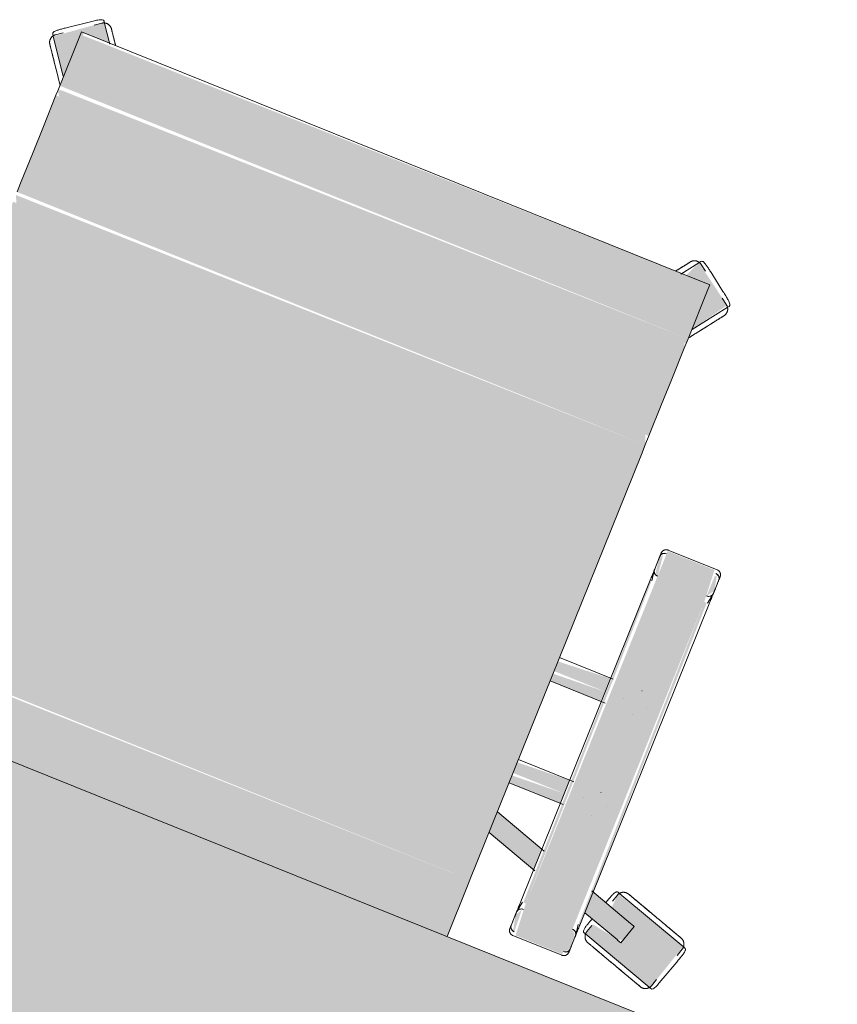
# Model space of a CAD drawing. Header units: millimetres. Extents: x -526411 to -400573, y 47353 to 130199.
# Tile 280 of 543: x -478569 to -478079, y 90979 to 91570. Entities that reach past the tile are written whole.
import ezdxf

# ---------------------------------------------------------------- set-up
doc = ezdxf.new("R2010")
doc.units = ezdxf.units.MM
doc.layers.add('I-FURN', color=30, linetype='Continuous', lineweight=18)

# ---------------------------------------------------------------- blocks, each defined once
blk = doc.blocks.new('80_KA_OP4_Open werkplek 4P - 2 wp 1 s_-248064-3e Verdieping - Percelen telling LI')
at = {"layer": 'I-FURN'}
blk.add_hatch(color=122, dxfattribs=at).paths.add_polyline_path([(3500, 950), (3500, 1750), (1850, 1750), (1850, 950), (3487.5, 950)], flags=0)
blk.add_line((3500, 1750), (1850, 1750), dxfattribs=at)
blk = doc.blocks.new('82_3B_bureaustoel - directie vierkant - 82_3B_bureaustoel - directie vierkant-V9-3e Verdieping - Percelen telling LI')
at = {"layer": 'I-FURN'}
for points in [[(-203.2, 252.67), (-201.74, 281.78), (-185.11, 281.78), (-192.68, 292.2), (-217.92, 272.94), (-203.4, 252.95)], [(203.2, 252.67), (217.4, 274.24), (192.24, 291.6), (187.92, 281.78), (203.2, 279.49), (203.2, 253.09)], [(203.2, 278.66), (201.94, 281.78), (-203.2, 280.08), (-203.2, 278.66), (194.57, 278.66)], [(203.2, 246.88), (203.2, 278.66), (-203.2, 278.66), (-203.2, 246.88), (94.69, 246.88)], [(203.2, 243.71), (203.2, 246.88), (-203.2, 244.69), (-201.92, 243.71), (202.02, 243.71)], [(203.2, 240.7), (201.99, 243.71), (-203.2, 243.71), (-201.03, 240.7), (195.74, 240.7)], [(203.2, 220.63), (203.2, 240.7), (-203.2, 240.7), (-203.2, 220.63), (169.73, 220.63)], [(203.2, 203.86), (203.2, 220.63), (-203.2, 220.63), (-203.2, 203.86), (161.58, 203.86)], [(203.2, 183.93), (203.2, 203.86), (-203.2, 203.86), (-203.2, 183.93), (186.64, 183.93)], [(203.2, 178.18), (200.89, 183.93), (-203.2, 183.93), (-203.2, 178.18), (203.09, 178.18)], [(203.2, 171.84), (203.2, 178.18), (-203.2, 176.21), (-201.03, 171.84), (199.25, 171.84)], [(203.2, -103.38), (203.2, 171.84), (-203.2, 171.84), (-203.2, -103.38), (181.78, -103.38)], [(271.26, 104), (269.78, 124.06), (239.51, 124.06), (239.51, 104), (264.91, 104)], [(239.51, -104), (237.27, 104), (236.34, 102.72), (237.93, -104), (238.69, -104)], [(271.26, -104), (271.26, 104), (239.51, 104), (239.51, -104), (254.31, -104)], [(274.44, -104), (272.85, 104), (271.26, 104), (273.51, -104), (274.33, -104)], [(236.34, 34.13), (236.34, 40.26), (203.2, 38.03), (203.2, 34.13), (218.7, 34.13)], [(236.34, 31.75), (236.34, 34.13), (203.2, 34.13), (203.2, 31.75), (219.66, 31.75)], [(236.34, 25.62), (236.34, 31.75), (203.2, 30.11), (203.2, 25.62), (222.13, 25.62)], [(236.34, -31.75), (236.34, -25.62), (203.2, -27.26), (203.2, -31.75), (210.41, -31.75)], [(236.34, -34.13), (236.34, -31.75), (203.2, -31.75), (203.2, -34.13), (211.37, -34.13)], [(236.34, -40.26), (236.34, -34.13), (203.2, -35.77), (203.2, -40.26), (229.86, -40.26)], [(203.2, -106.04), (203.2, -103.38), (-203.2, -104.71), (-203.2, -106.04), (182.85, -106.04)], [(203.2, -140), (203.2, -106.04), (-203.2, -106.04), (-203.2, -140), (164.93, -140)], [(271.26, -124.06), (271.26, -104), (239.51, -104), (241, -124.06), (252.96, -124.06)]]:
    blk.add_hatch(color=122, dxfattribs=at).paths.add_polyline_path(points, flags=0)
h = blk.add_hatch(color=122, dxfattribs=at)
h.paths.add_polyline_path([(271.26, 107.82), (274.44, 112.5), (272.35, 121.36), (271.26, 120.38), (271.26, 108.21)], flags=0)
h.paths.add_polyline_path([(239.51, 107.78), (237.85, 120.83), (236.34, 118.23), (237.57, 109.56)], flags=0)
h = blk.add_hatch(color=122, dxfattribs=at)
h.paths.add_polyline_path([(298.44, -103.65), (302.24, -91.53), (274.44, -82.49), (274.51, -95.87), (285.64, -99.49)], flags=0)
h.paths.add_polyline_path([(236.34, -83.47), (236.34, -70.11), (203.2, -59.35), (203.2, -72.7), (230.48, -81.56)], flags=0)
h = blk.add_hatch(color=122, dxfattribs=at)
h.paths.add_polyline_path([(327.63, -123.15), (336.73, -92.72), (288.83, -77.81), (288.26, -86.98), (301.92, -92.93), (296.79, -103.11), (281.44, -100.54), (279.92, -107.64), (326.92, -122.92)], flags=0)
h.paths.add_polyline_path([(301.17, -104.53), (299.28, -103.31), (301.92, -102.25)], flags=0)
h = blk.add_hatch(color=122, dxfattribs=at)
h.paths.add_polyline_path([(271.26, -122.36), (274.44, -119.44), (273.7, -110.06), (271.26, -108.21), (271.26, -120.38)], flags=0)
h.paths.add_polyline_path([(239.51, -122.36), (238.76, -108.47), (236.34, -112.5), (238.42, -121.36)], flags=0)
for p, q in [((-193.88, 291.16), (-197.73, 288.36)), ((-193.05, 292.72), (-192.24, 291.6)), ((-192.24, 291.6), (-184.68, 281.2)), ((184.67, 281.18), (192.24, 291.6)), ((192.24, 291.6), (193.05, 292.72)), ((197.73, 288.36), (193.88, 291.16)), ((-201.75, 288.49), (-212.02, 281.02)), ((-201.75, 288.49), (-212.02, 281.02)), ((212.02, 281.02), (201.75, 288.49)), ((212.02, 281.02), (201.75, 288.49)), ((203.2, 281.84), (-203.2, 281.84)), ((-203.2, 278.66), (-203.2, 281.84)), ((-203.2, 246.88), (-203.2, 278.66)), ((203.2, 281.84), (203.2, 278.66)), ((203.2, 278.66), (203.2, 246.88)), ((-217.92, 272.94), (-218.74, 274.06)), ((-203.4, 252.95), (-217.92, 272.94)), ((-213.14, 277.16), (-217, 274.36)), ((217.92, 272.94), (203.4, 252.95)), ((217, 274.36), (213.14, 277.16)), ((218.74, 274.06), (217.92, 272.94)), ((-203.2, 243.71), (-203.2, 246.88)), ((-203.2, 240.7), (-203.2, 243.71)), ((203.2, 246.88), (203.2, 243.71)), ((203.2, 243.71), (203.2, 240.7)), ((-203.2, 220.63), (-203.2, 240.7)), ((203.2, 240.7), (203.2, 220.63)), ((-203.2, 203.86), (-203.2, 220.63)), ((203.2, 220.63), (203.2, 203.86)), ((-203.2, 183.93), (-203.2, 203.86)), ((203.2, 203.86), (203.2, 183.93)), ((-203.2, 178.18), (-203.2, 183.93)), ((203.2, 183.93), (203.2, 178.18)), ((203.2, 178.18), (203.2, 171.84)), ((203.2, 171.84), (203.2, -103.38)), ((271.26, 124.72), (239.51, 124.72)), ((236.34, 119.44), (236.34, 110.7)), ((274.44, 110.74), (274.44, 119.44)), ((236.34, 111.36), (236.34, 110.7)), ((237.34, 104), (236.37, 110.29)), ((274.41, 110.32), (273.43, 104)), ((274.44, 110.74), (274.44, 111.4)), ((236.34, 104), (236.34, -104)), ((274.44, -104), (274.44, 104)), ((237.93, 40.48), (203.2, 40.48)), ((256.52, 40.48), (256.56, 40.48)), ((247.85, 31.77), (247.85, 31.75)), ((262.93, 31.77), (262.93, 31.81)), ((203.2, 25.4), (238.69, 25.4)), ((256.56, 25.4), (256.51, 25.4)), ((239, -25.4), (203.2, -25.4)), ((256.52, -25.4), (256.56, -25.4)), ((247.85, -31.77), (247.85, -31.81)), ((262.93, -31.77), (262.93, -31.75)), ((203.2, -40.48), (238.16, -40.48)), ((256.56, -40.48), (256.51, -40.48)), ((203.2, -59.35), (238.05, -70.67)), ((237.33, -83.79), (203.2, -72.7)), ((273.51, -82.19), (302.36, -91.57)), ((288.67, -78.77), (287.2, -83.3)), ((288.41, -77.02), (289.73, -77.45)), ((289.73, -77.45), (336.73, -92.72)), ((301.17, -104.53), (305.1, -92.46)), ((302.36, -91.57), (303.02, -91.78)), ((303.02, -91.78), (305.1, -92.45)), ((335.35, -98.95), (336.82, -94.42)), ((336.73, -92.72), (338.05, -93.15)), ((298.44, -103.65), (274.51, -95.87)), ((203.2, -103.38), (203.2, -106.04)), ((203.2, -106.04), (203.2, -140)), ((236.37, -110.29), (237.34, -104)), ((273.43, -104), (274.41, -110.32)), ((281.31, -101.42), (279.84, -105.95)), ((299.1, -103.86), (298.44, -103.65)), ((301.17, -104.53), (299.1, -103.86)), ((332.79, -114.81), (336.71, -102.73)), ((332.79, -114.81), (336.71, -102.73)), ((236.34, -110.7), (236.34, -119.44)), ((236.34, -110.7), (236.34, -111.36)), ((274.44, -119.44), (274.44, -110.74)), ((274.44, -111.4), (274.44, -110.74)), ((279.92, -107.64), (278.6, -107.21)), ((326.92, -122.92), (279.92, -107.64)), ((327.99, -121.59), (329.46, -117.06)), ((328.24, -123.34), (326.92, -122.92)), ((239.51, -124.72), (271.26, -124.72))]:
    blk.add_line(p, q, dxfattribs=at)
at = {"layer": 'I-FURN', "flags": 128}
for points in [[(-193.88, 291.16), (-193.72, 291.27), (-193.56, 291.37), (-193.4, 291.47), (-193.23, 291.55), (-193.06, 291.64), (-192.88, 291.71), (-192.7, 291.78), (-192.52, 291.84), (-192.34, 291.9), (-192.16, 291.94), (-191.97, 291.98), (-191.78, 292.02), (-191.59, 292.04), (-191.4, 292.06), (-191.21, 292.07), (-191.02, 292.07), (-190.83, 292.06), (-190.64, 292.05), (-190.45, 292.03), (-190.27, 292), (-190.08, 291.96), (-189.89, 291.92), (-189.71, 291.87), (-189.53, 291.81), (-189.35, 291.74), (-189.17, 291.67), (-189, 291.59), (-188.83, 291.5), (-188.66, 291.41), (-188.5, 291.31), (-188.34, 291.2), (-188.19, 291.09), (-188.04, 290.97), (-187.9, 290.85), (-187.76, 290.72), (-187.62, 290.58), (-187.5, 290.44), (-187.37, 290.3), (-187.26, 290.15), (-187.23, 290.1)], [(-181.15, 281.74), (-181.56, 282.31), (-181.97, 282.87), (-182.36, 283.41), (-182.74, 283.93), (-183.11, 284.44), (-183.47, 284.93), (-183.81, 285.4), (-184.14, 285.86), (-184.46, 286.29), (-184.76, 286.71), (-185.04, 287.1), (-185.31, 287.47), (-185.56, 287.82), (-185.8, 288.14), (-186.02, 288.44), (-186.22, 288.72), (-186.41, 288.97), (-186.57, 289.2), (-186.72, 289.41), (-186.85, 289.58), (-186.96, 289.74), (-187.05, 289.86), (-187.12, 289.96), (-187.18, 290.04), (-187.21, 290.08), (-187.23, 290.1)], [(-187.23, 290.1), (-187.22, 290.09), (-187.19, 290.05), (-187.14, 289.98), (-187.07, 289.89), (-186.99, 289.77), (-186.88, 289.63), (-186.76, 289.46), (-186.61, 289.26), (-186.45, 289.04), (-186.27, 288.79), (-186.08, 288.52), (-185.86, 288.23), (-185.63, 287.91), (-185.38, 287.56), (-185.12, 287.2), (-184.84, 286.81), (-184.54, 286.41), (-184.23, 285.98), (-183.9, 285.53), (-183.56, 285.06), (-183.21, 284.58), (-182.84, 284.07), (-182.46, 283.55), (-182.07, 283.01), (-181.67, 282.46), (-181.26, 281.89)], [(181.15, 281.74), (181.56, 282.31), (181.97, 282.87), (182.36, 283.41), (182.74, 283.93), (183.11, 284.44), (183.47, 284.93), (183.81, 285.4), (184.14, 285.86), (184.46, 286.29), (184.76, 286.71), (185.04, 287.1), (185.31, 287.47), (185.56, 287.82), (185.8, 288.14), (186.02, 288.44), (186.22, 288.72), (186.41, 288.97), (186.57, 289.2), (186.72, 289.41), (186.85, 289.58), (186.96, 289.74), (187.05, 289.86), (187.12, 289.96), (187.18, 290.04), (187.21, 290.08), (187.23, 290.1)], [(187.23, 290.1), (187.22, 290.09), (187.19, 290.05), (187.14, 289.98), (187.07, 289.89), (186.99, 289.77), (186.88, 289.63), (186.76, 289.46), (186.61, 289.26), (186.45, 289.04), (186.27, 288.79), (186.08, 288.52), (185.86, 288.23), (185.63, 287.91), (185.38, 287.56), (185.12, 287.2), (184.84, 286.81), (184.54, 286.41), (184.23, 285.98), (183.9, 285.53), (183.56, 285.06), (183.21, 284.58), (182.84, 284.07), (182.46, 283.55), (182.07, 283.01), (181.67, 282.46), (181.26, 281.89)], [(187.23, 290.1), (187.34, 290.26), (187.46, 290.4), (187.59, 290.55), (187.72, 290.68), (187.86, 290.81), (188, 290.94), (188.15, 291.06), (188.3, 291.17), (188.46, 291.28), (188.62, 291.38), (188.79, 291.48), (188.95, 291.57), (189.13, 291.65), (189.3, 291.72), (189.48, 291.79), (189.66, 291.85), (189.84, 291.9), (190.03, 291.95), (190.21, 291.99), (190.4, 292.02), (190.59, 292.04), (190.78, 292.06), (190.97, 292.07), (191.16, 292.07), (191.35, 292.06), (191.54, 292.04), (191.73, 292.02), (191.92, 291.99), (192.11, 291.96), (192.29, 291.91), (192.48, 291.86), (192.66, 291.8), (192.83, 291.73), (193.01, 291.66), (193.18, 291.58), (193.35, 291.49), (193.52, 291.4), (193.68, 291.3), (193.84, 291.19), (193.88, 291.16)], [(-218.05, 267.71), (-218.16, 267.87), (-218.26, 268.03), (-218.36, 268.19), (-218.45, 268.36), (-218.53, 268.53), (-218.6, 268.71), (-218.67, 268.88), (-218.73, 269.06), (-218.79, 269.25), (-218.84, 269.43), (-218.87, 269.62), (-218.91, 269.81), (-218.93, 269.99), (-218.95, 270.18), (-218.96, 270.37), (-218.96, 270.56), (-218.95, 270.76), (-218.94, 270.95), (-218.92, 271.13), (-218.89, 271.32), (-218.85, 271.51), (-218.81, 271.7), (-218.76, 271.88), (-218.7, 272.06), (-218.63, 272.24), (-218.56, 272.41), (-218.48, 272.59), (-218.39, 272.76), (-218.3, 272.92), (-218.2, 273.09), (-218.1, 273.24), (-217.98, 273.4), (-217.86, 273.55), (-217.74, 273.69), (-217.61, 273.83), (-217.47, 273.96), (-217.33, 274.09), (-217.19, 274.21), (-217.04, 274.33), (-217, 274.36)], [(217, 274.36), (217.15, 274.25), (217.29, 274.13), (217.44, 274), (217.57, 273.87), (217.71, 273.73), (217.83, 273.59), (217.95, 273.44), (218.07, 273.29), (218.17, 273.13), (218.28, 272.97), (218.37, 272.8), (218.46, 272.63), (218.54, 272.46), (218.62, 272.29), (218.68, 272.11), (218.74, 271.93), (218.8, 271.74), (218.84, 271.56), (218.88, 271.37), (218.91, 271.19), (218.93, 271), (218.95, 270.81), (218.96, 270.62), (218.96, 270.43), (218.95, 270.24), (218.94, 270.05), (218.91, 269.86), (218.88, 269.67), (218.85, 269.48), (218.8, 269.3), (218.75, 269.11), (218.69, 268.93), (218.62, 268.75), (218.55, 268.58), (218.47, 268.41), (218.38, 268.24), (218.29, 268.07), (218.19, 267.91), (218.08, 267.75), (218.05, 267.71)], [(-205.97, 251.08), (-206.45, 251.75), (-206.93, 252.41), (-207.42, 253.07), (-207.89, 253.73), (-208.37, 254.39), (-208.84, 255.04), (-209.31, 255.68), (-209.77, 256.31), (-210.23, 256.94), (-210.67, 257.56), (-211.11, 258.17), (-211.55, 258.76), (-211.97, 259.34), (-212.39, 259.91), (-212.79, 260.47), (-213.18, 261.01), (-213.57, 261.54), (-213.93, 262.05), (-214.29, 262.54), (-214.64, 263.01), (-214.96, 263.46), (-215.28, 263.9), (-215.58, 264.31), (-215.87, 264.7), (-216.13, 265.07), (-216.39, 265.42), (-216.62, 265.75), (-216.84, 266.05), (-217.04, 266.33), (-217.23, 266.58), (-217.39, 266.81), (-217.54, 267.01), (-217.67, 267.19), (-217.78, 267.34), (-217.87, 267.47), (-217.95, 267.57), (-218, 267.64), (-218.03, 267.69), (-218.05, 267.71)], [(-218.05, 267.71), (-218.04, 267.7), (-218.01, 267.66), (-217.96, 267.59), (-217.9, 267.5), (-217.81, 267.38), (-217.7, 267.23), (-217.58, 267.06), (-217.44, 266.87), (-217.28, 266.64), (-217.1, 266.4), (-216.9, 266.13), (-216.68, 265.83), (-216.45, 265.51), (-216.2, 265.17), (-215.94, 264.81), (-215.66, 264.42), (-215.36, 264.01), (-215.05, 263.58), (-214.73, 263.13), (-214.39, 262.67), (-214.03, 262.18), (-213.67, 261.68), (-213.29, 261.16), (-212.9, 260.62), (-212.5, 260.07), (-212.08, 259.5), (-211.66, 258.92), (-211.23, 258.33), (-210.79, 257.72), (-210.35, 257.11), (-209.89, 256.48), (-209.43, 255.85), (-208.97, 255.21), (-208.5, 254.56), (-208.02, 253.91), (-207.55, 253.25), (-207.06, 252.59), (-206.58, 251.93), (-206.1, 251.26), (-205.97, 251.08)], [(205.97, 251.08), (206.45, 251.75), (206.93, 252.41), (207.42, 253.07), (207.89, 253.73), (208.37, 254.39), (208.84, 255.04), (209.31, 255.68), (209.77, 256.31), (210.23, 256.94), (210.67, 257.56), (211.11, 258.17), (211.55, 258.76), (211.97, 259.34), (212.39, 259.91), (212.79, 260.47), (213.18, 261.01), (213.57, 261.54), (213.93, 262.05), (214.29, 262.54), (214.64, 263.01), (214.96, 263.46), (215.28, 263.9), (215.58, 264.31), (215.87, 264.7), (216.13, 265.07), (216.39, 265.42), (216.62, 265.75), (216.84, 266.05), (217.04, 266.33), (217.23, 266.58), (217.39, 266.81), (217.54, 267.01), (217.67, 267.19), (217.78, 267.34), (217.87, 267.47), (217.95, 267.57), (218, 267.64), (218.03, 267.69), (218.05, 267.71)], [(218.05, 267.71), (218.04, 267.7), (218.01, 267.66), (217.96, 267.59), (217.9, 267.5), (217.81, 267.38), (217.7, 267.23), (217.58, 267.06), (217.44, 266.87), (217.28, 266.64), (217.1, 266.4), (216.9, 266.13), (216.68, 265.83), (216.45, 265.51), (216.2, 265.17), (215.94, 264.81), (215.66, 264.42), (215.36, 264.01), (215.05, 263.58), (214.73, 263.13), (214.39, 262.67), (214.03, 262.18), (213.67, 261.68), (213.29, 261.16), (212.9, 260.62), (212.5, 260.07), (212.08, 259.5), (211.66, 258.92), (211.23, 258.33), (210.79, 257.72), (210.35, 257.11), (209.89, 256.48), (209.43, 255.85), (208.97, 255.21), (208.5, 254.56), (208.02, 253.91), (207.55, 253.25), (207.06, 252.59), (206.58, 251.93), (206.1, 251.26), (205.97, 251.08)], [(-205.97, 251.08), (-205.49, 250.42), (-205, 249.75), (-204.52, 249.09), (-204.05, 248.43), (-203.57, 247.78)], [(-203.44, 247.6), (-203.92, 248.26), (-204.39, 248.91), (-204.87, 249.58), (-205.36, 250.24), (-205.84, 250.9), (-205.97, 251.08)], [(203.44, 247.6), (203.92, 248.26), (204.39, 248.91), (204.87, 249.58), (205.36, 250.24), (205.84, 250.9), (205.97, 251.08)], [(205.97, 251.08), (205.49, 250.42), (205, 249.75), (204.52, 249.09), (204.05, 248.43), (203.57, 247.78)], [(236.34, 121.54), (236.34, 121.67), (236.35, 121.8), (236.36, 121.92), (236.38, 122.05), (236.4, 122.17), (236.43, 122.3), (236.46, 122.42), (236.5, 122.54), (236.54, 122.66), (236.59, 122.78), (236.64, 122.9), (236.7, 123.01), (236.76, 123.12), (236.82, 123.23), (236.89, 123.34), (236.97, 123.44), (237.05, 123.54), (237.13, 123.64), (237.21, 123.73), (237.3, 123.82), (237.39, 123.91), (237.49, 123.99), (237.59, 124.07), (237.69, 124.14), (237.8, 124.22), (237.91, 124.28), (238.02, 124.34), (238.13, 124.4), (238.25, 124.45), (238.36, 124.5), (238.48, 124.55), (238.6, 124.59), (238.73, 124.62), (238.85, 124.65), (238.97, 124.67), (239.1, 124.69), (239.23, 124.71), (239.35, 124.71), (239.48, 124.72), (239.51, 124.72)], [(271.26, 124.72), (271.39, 124.72), (271.52, 124.71), (271.64, 124.7), (271.77, 124.68), (271.89, 124.66), (272.02, 124.63), (272.14, 124.6), (272.26, 124.56), (272.38, 124.52), (272.5, 124.47), (272.62, 124.42), (272.73, 124.36), (272.84, 124.3), (272.95, 124.23), (273.06, 124.16), (273.16, 124.09), (273.26, 124.01), (273.36, 123.93), (273.45, 123.85), (273.54, 123.76), (273.63, 123.66), (273.71, 123.57), (273.79, 123.47), (273.86, 123.36), (273.94, 123.26), (274, 123.15), (274.06, 123.04), (274.12, 122.93), (274.17, 122.81), (274.22, 122.69), (274.27, 122.58), (274.31, 122.45), (274.34, 122.33), (274.37, 122.21), (274.39, 122.08), (274.41, 121.96), (274.43, 121.83), (274.43, 121.71), (274.44, 121.58), (274.44, 121.54)], [(236.34, 120.11), (236.34, 120.37), (236.34, 120.61), (236.34, 120.83), (236.34, 121.01), (236.34, 121.17), (236.34, 121.3), (236.34, 121.4), (236.34, 121.48), (236.34, 121.52), (236.34, 121.54)], [(236.34, 121.54), (236.34, 121.53), (236.34, 121.49), (236.34, 121.42), (236.34, 121.32), (236.34, 121.19), (236.34, 121.04), (236.34, 120.86), (236.34, 120.65), (236.34, 120.42), (236.34, 120.16), (236.34, 119.87), (236.34, 119.56), (236.34, 119.23), (236.34, 118.86), (236.34, 118.48), (236.34, 118.07), (236.34, 117.64), (236.34, 117.19), (236.34, 116.72), (236.34, 116.22), (236.34, 115.71), (236.34, 115.18), (236.34, 114.63), (236.34, 114.06), (236.34, 113.48), (236.34, 112.88), (236.34, 112.27), (236.34, 111.64), (236.34, 111.01), (236.34, 110.36), (236.34, 109.7), (236.34, 109.03), (236.34, 108.36), (236.34, 107.67), (236.34, 106.98), (236.34, 106.29), (236.34, 105.59), (236.34, 104.89), (236.34, 104.19), (236.34, 104)], [(274.44, 104), (274.44, 104.7), (274.44, 105.4), (274.44, 106.1), (274.44, 106.8), (274.44, 107.49), (274.44, 108.17), (274.44, 108.85), (274.44, 109.52), (274.44, 110.18), (274.44, 110.83), (274.44, 111.47), (274.44, 112.1), (274.44, 112.72), (274.44, 113.32), (274.44, 113.91), (274.44, 114.48), (274.44, 115.03), (274.44, 115.57), (274.44, 116.09), (274.44, 116.59), (274.44, 117.06), (274.44, 117.52), (274.44, 117.96), (274.44, 118.37), (274.44, 118.76), (274.44, 119.13), (274.44, 119.47), (274.44, 119.79), (274.44, 120.08), (274.44, 120.35), (274.44, 120.59), (274.44, 120.81), (274.44, 121), (274.44, 121.16), (274.44, 121.29), (274.44, 121.39), (274.44, 121.47), (274.44, 121.52), (274.44, 121.54)], [(274.44, 121.54), (274.44, 121.53), (274.44, 121.49), (274.44, 121.42), (274.44, 121.32), (274.44, 121.19), (274.44, 121.04), (274.44, 120.86), (274.44, 120.65), (274.44, 120.42), (274.44, 120.16), (274.44, 120.11)], [(288.67, -78.77), (288.73, -78.59), (288.8, -78.41), (288.88, -78.24), (288.96, -78.07), (289.05, -77.9), (289.15, -77.74), (289.25, -77.58), (289.36, -77.42), (289.48, -77.27), (289.6, -77.12), (289.73, -76.98), (289.86, -76.85), (290, -76.72), (290.14, -76.59), (290.29, -76.47), (290.44, -76.36), (290.6, -76.25), (290.76, -76.15), (290.93, -76.06), (291.1, -75.97), (291.27, -75.89), (291.45, -75.81), (291.63, -75.75), (291.81, -75.69), (291.99, -75.64), (292.17, -75.59), (292.36, -75.55), (292.55, -75.53), (292.74, -75.5), (292.93, -75.49), (293.12, -75.48), (293.31, -75.48), (293.5, -75.49), (293.69, -75.51), (293.88, -75.53), (294.07, -75.56), (294.25, -75.6), (294.44, -75.64), (294.62, -75.7), (294.67, -75.71)], [(314.22, -82.06), (313.43, -81.81), (312.65, -81.56), (311.88, -81.3), (311.1, -81.05), (310.33, -80.8), (309.57, -80.55), (308.81, -80.31), (308.07, -80.07), (307.33, -79.83), (306.6, -79.59), (305.89, -79.36), (305.19, -79.13), (304.5, -78.91), (303.83, -78.69), (303.18, -78.48), (302.54, -78.27), (301.93, -78.07), (301.33, -77.88), (300.75, -77.69), (300.19, -77.51), (299.66, -77.34), (299.15, -77.17), (298.67, -77.01), (298.2, -76.86), (297.77, -76.72), (297.36, -76.59), (296.98, -76.46), (296.62, -76.35), (296.3, -76.24), (296, -76.15), (295.73, -76.06), (295.49, -75.98), (295.28, -75.91), (295.1, -75.85), (294.95, -75.81), (294.84, -75.77), (294.75, -75.74), (294.7, -75.72), (294.67, -75.71)], [(294.67, -75.71), (294.69, -75.72), (294.73, -75.73), (294.81, -75.76), (294.92, -75.79), (295.06, -75.84), (295.23, -75.9), (295.43, -75.96), (295.66, -76.04), (295.92, -76.12), (296.21, -76.22), (296.53, -76.32), (296.88, -76.43), (297.25, -76.55), (297.66, -76.68), (298.08, -76.82), (298.54, -76.97), (299.02, -77.13), (299.52, -77.29), (300.05, -77.46), (300.6, -77.64), (301.17, -77.83), (301.76, -78.02), (302.37, -78.22), (303.01, -78.42), (303.66, -78.63), (304.32, -78.85), (305, -79.07), (305.7, -79.3), (306.41, -79.53), (307.13, -79.76), (307.87, -80), (308.61, -80.24), (309.37, -80.49), (310.13, -80.74), (310.89, -80.99), (311.67, -81.24), (312.44, -81.49), (313.22, -81.74), (314, -82), (314.22, -82.06)], [(314.22, -82.06), (315, -82.32), (315.78, -82.57), (316.56, -82.82), (317.33, -83.08), (318.1, -83.33), (318.86, -83.57), (319.62, -83.82), (320.36, -84.06), (321.1, -84.3), (321.83, -84.54), (322.54, -84.77), (323.24, -85), (323.93, -85.22), (324.6, -85.44), (325.25, -85.65), (325.89, -85.86), (326.51, -86.06), (327.1, -86.25), (327.68, -86.44), (328.24, -86.62), (328.77, -86.79), (329.28, -86.96), (329.77, -87.12), (330.23, -87.27), (330.66, -87.41), (331.07, -87.54), (331.45, -87.67), (331.81, -87.78), (332.14, -87.89), (332.43, -87.98), (332.7, -88.07), (332.94, -88.15), (333.15, -88.22), (333.33, -88.27), (333.48, -88.32), (333.59, -88.36), (333.68, -88.39), (333.74, -88.41), (333.76, -88.41)], [(333.76, -88.42), (333.75, -88.41), (333.7, -88.4), (333.62, -88.37), (333.51, -88.33), (333.37, -88.29), (333.2, -88.23), (333, -88.17), (332.77, -88.09), (332.51, -88.01), (332.22, -87.91), (331.9, -87.81), (331.55, -87.7), (331.18, -87.58), (330.78, -87.45), (330.35, -87.31), (329.89, -87.16), (329.41, -87), (328.91, -86.84), (328.38, -86.67), (327.83, -86.49), (327.26, -86.3), (326.67, -86.11), (326.06, -85.91), (325.43, -85.71), (324.78, -85.5), (324.11, -85.28), (323.43, -85.06), (322.73, -84.83), (322.02, -84.6), (321.3, -84.37), (320.56, -84.13), (319.82, -83.89), (319.07, -83.64), (318.31, -83.39), (317.54, -83.14), (316.77, -82.89), (315.99, -82.64), (315.21, -82.39), (314.43, -82.13), (314.22, -82.06)], [(333.76, -88.42), (333.94, -88.48), (334.12, -88.55), (334.29, -88.62), (334.46, -88.71), (334.63, -88.8), (334.8, -88.9), (334.96, -89), (335.11, -89.11), (335.26, -89.22), (335.41, -89.35), (335.55, -89.47), (335.69, -89.61), (335.82, -89.75), (335.94, -89.89), (336.06, -90.04), (336.18, -90.19), (336.28, -90.35), (336.38, -90.51), (336.48, -90.68), (336.56, -90.84), (336.65, -91.02), (336.72, -91.19), (336.79, -91.37), (336.84, -91.55), (336.9, -91.74), (336.94, -91.92), (336.98, -92.11), (337.01, -92.3), (337.03, -92.49), (337.04, -92.68), (337.05, -92.87), (337.05, -93.06), (337.04, -93.25), (337.03, -93.44), (337, -93.63), (336.97, -93.81), (336.93, -94), (336.89, -94.18), (336.83, -94.37), (336.82, -94.42)], [(236.34, -104), (236.34, -104.7), (236.34, -105.4), (236.34, -106.1), (236.34, -106.8), (236.34, -107.49), (236.34, -108.17), (236.34, -108.85), (236.34, -109.52), (236.34, -110.18), (236.34, -110.83), (236.34, -111.47), (236.34, -112.1), (236.34, -112.72), (236.34, -113.32), (236.34, -113.91), (236.34, -114.48), (236.34, -115.03), (236.34, -115.57), (236.34, -116.09), (236.34, -116.59), (236.34, -117.06), (236.34, -117.52), (236.34, -117.96), (236.34, -118.37), (236.34, -118.76), (236.34, -119.13), (236.34, -119.47), (236.34, -119.79), (236.34, -120.08), (236.34, -120.35), (236.34, -120.59), (236.34, -120.81), (236.34, -121), (236.34, -121.16), (236.34, -121.29), (236.34, -121.39), (236.34, -121.47), (236.34, -121.52), (236.34, -121.54)], [(274.44, -121.54), (274.44, -121.53), (274.44, -121.49), (274.44, -121.42), (274.44, -121.32), (274.44, -121.19), (274.44, -121.04), (274.44, -120.86), (274.44, -120.65), (274.44, -120.42), (274.44, -120.16), (274.44, -119.87), (274.44, -119.56), (274.44, -119.23), (274.44, -118.86), (274.44, -118.48), (274.44, -118.07), (274.44, -117.64), (274.44, -117.19), (274.44, -116.72), (274.44, -116.22), (274.44, -115.71), (274.44, -115.18), (274.44, -114.63), (274.44, -114.06), (274.44, -113.48), (274.44, -112.88), (274.44, -112.27), (274.44, -111.64), (274.44, -111.01), (274.44, -110.36), (274.44, -109.7), (274.44, -109.03), (274.44, -108.36), (274.44, -107.67), (274.44, -106.98), (274.44, -106.29), (274.44, -105.59), (274.44, -104.89), (274.44, -104.19), (274.44, -104)], [(282.9, -111.95), (282.72, -111.89), (282.54, -111.82), (282.36, -111.74), (282.19, -111.66), (282.03, -111.57), (281.86, -111.47), (281.7, -111.37), (281.55, -111.26), (281.4, -111.14), (281.25, -111.02), (281.11, -110.89), (280.97, -110.76), (280.84, -110.62), (280.72, -110.48), (280.6, -110.33), (280.48, -110.17), (280.38, -110.02), (280.28, -109.85), (280.18, -109.69), (280.09, -109.52), (280.01, -109.35), (279.94, -109.17), (279.87, -108.99), (279.81, -108.81), (279.76, -108.63), (279.72, -108.44), (279.68, -108.26), (279.65, -108.07), (279.63, -107.88), (279.61, -107.69), (279.61, -107.5), (279.61, -107.31), (279.62, -107.12), (279.63, -106.93), (279.65, -106.74), (279.69, -106.55), (279.72, -106.36), (279.77, -106.18), (279.82, -106), (279.84, -105.95)], [(302.44, -118.3), (301.66, -118.05), (300.88, -117.79), (300.1, -117.54), (299.33, -117.29), (298.56, -117.04), (297.8, -116.79), (297.04, -116.54), (296.29, -116.3), (295.56, -116.06), (294.83, -115.83), (294.12, -115.59), (293.42, -115.37), (292.73, -115.14), (292.06, -114.93), (291.41, -114.71), (290.77, -114.51), (290.15, -114.31), (289.55, -114.11), (288.98, -113.92), (288.42, -113.74), (287.89, -113.57), (287.38, -113.41), (286.89, -113.25), (286.43, -113.1), (286, -112.96), (285.59, -112.82), (285.2, -112.7), (284.85, -112.58), (284.52, -112.48), (284.22, -112.38), (283.96, -112.29), (283.72, -112.22), (283.51, -112.15), (283.33, -112.09), (283.18, -112.04), (283.06, -112), (282.98, -111.98), (282.92, -111.96), (282.9, -111.95)], [(282.9, -111.95), (282.91, -111.95), (282.96, -111.97), (283.04, -111.99), (283.15, -112.03), (283.29, -112.08), (283.46, -112.13), (283.66, -112.2), (283.89, -112.27), (284.15, -112.36), (284.44, -112.45), (284.76, -112.55), (285.11, -112.67), (285.48, -112.79), (285.88, -112.92), (286.31, -113.06), (286.76, -113.21), (287.24, -113.36), (287.75, -113.53), (288.27, -113.7), (288.82, -113.88), (289.4, -114.06), (289.99, -114.25), (290.6, -114.45), (291.23, -114.66), (291.88, -114.87), (292.55, -115.08), (293.23, -115.31), (293.93, -115.53), (294.64, -115.76), (295.36, -116), (296.09, -116.24), (296.84, -116.48), (297.59, -116.72), (298.35, -116.97), (299.12, -117.22), (299.89, -117.47), (300.67, -117.72), (301.45, -117.98), (302.23, -118.23), (302.44, -118.3)], [(236.34, -121.54), (236.34, -121.53), (236.34, -121.49), (236.34, -121.42), (236.34, -121.32), (236.34, -121.19), (236.34, -121.04), (236.34, -120.86), (236.34, -120.65), (236.34, -120.42), (236.34, -120.16), (236.34, -120.11)], [(239.51, -124.72), (239.39, -124.72), (239.26, -124.71), (239.13, -124.7), (239.01, -124.68), (238.88, -124.66), (238.76, -124.63), (238.64, -124.6), (238.52, -124.56), (238.4, -124.52), (238.28, -124.47), (238.16, -124.42), (238.05, -124.36), (237.94, -124.3), (237.83, -124.23), (237.72, -124.16), (237.62, -124.09), (237.52, -124.01), (237.42, -123.93), (237.33, -123.85), (237.24, -123.76), (237.15, -123.66), (237.07, -123.57), (236.99, -123.47), (236.91, -123.36), (236.84, -123.26), (236.78, -123.15), (236.71, -123.04), (236.66, -122.93), (236.6, -122.81), (236.55, -122.69), (236.51, -122.58), (236.47, -122.45), (236.44, -122.33), (236.41, -122.21), (236.39, -122.08), (236.37, -121.96), (236.35, -121.83), (236.34, -121.71), (236.34, -121.58), (236.34, -121.54)], [(274.44, -121.54), (274.44, -121.67), (274.43, -121.8), (274.42, -121.92), (274.4, -122.05), (274.38, -122.17), (274.35, -122.3), (274.32, -122.42), (274.28, -122.54), (274.24, -122.66), (274.19, -122.78), (274.14, -122.9), (274.08, -123.01), (274.02, -123.12), (273.95, -123.23), (273.88, -123.34), (273.81, -123.44), (273.73, -123.54), (273.65, -123.64), (273.57, -123.73), (273.48, -123.82), (273.38, -123.91), (273.29, -123.99), (273.19, -124.07), (273.08, -124.14), (272.98, -124.22), (272.87, -124.28), (272.76, -124.34), (272.65, -124.4), (272.53, -124.45), (272.41, -124.5), (272.3, -124.55), (272.17, -124.59), (272.05, -124.62), (271.93, -124.65), (271.8, -124.67), (271.68, -124.69), (271.55, -124.71), (271.43, -124.71), (271.3, -124.72), (271.26, -124.72)], [(274.44, -120.11), (274.44, -120.37), (274.44, -120.61), (274.44, -120.83), (274.44, -121.01), (274.44, -121.17), (274.44, -121.3), (274.44, -121.4), (274.44, -121.48), (274.44, -121.52), (274.44, -121.54)], [(302.44, -118.3), (303.22, -118.55), (304, -118.81), (304.78, -119.06), (305.56, -119.31), (306.33, -119.56), (307.09, -119.81), (307.84, -120.05), (308.59, -120.3), (309.33, -120.54), (310.05, -120.77), (310.77, -121), (311.47, -121.23), (312.15, -121.46), (312.82, -121.67), (313.48, -121.89), (314.11, -122.09), (314.73, -122.29), (315.33, -122.49), (315.91, -122.68), (316.46, -122.86), (317, -123.03), (317.51, -123.19), (317.99, -123.35), (318.45, -123.5), (318.89, -123.64), (319.3, -123.78), (319.68, -123.9), (320.04, -124.02), (320.36, -124.12), (320.66, -124.22), (320.93, -124.31), (321.17, -124.38), (321.38, -124.45), (321.56, -124.51), (321.7, -124.56), (321.82, -124.6), (321.91, -124.62), (321.96, -124.64), (321.99, -124.65)], [(321.99, -124.65), (321.97, -124.65), (321.93, -124.63), (321.85, -124.6), (321.74, -124.57), (321.6, -124.52), (321.43, -124.47), (321.23, -124.4), (321, -124.33), (320.74, -124.24), (320.45, -124.15), (320.13, -124.05), (319.78, -123.93), (319.4, -123.81), (319, -123.68), (318.57, -123.54), (318.12, -123.39), (317.64, -123.24), (317.14, -123.07), (316.61, -122.9), (316.06, -122.72), (315.49, -122.54), (314.9, -122.35), (314.28, -122.15), (313.65, -121.94), (313, -121.73), (312.34, -121.51), (311.65, -121.29), (310.96, -121.07), (310.25, -120.84), (309.52, -120.6), (308.79, -120.36), (308.05, -120.12), (307.29, -119.88), (306.53, -119.63), (305.76, -119.38), (304.99, -119.13), (304.21, -118.88), (303.43, -118.62), (302.65, -118.37), (302.44, -118.3)], [(327.99, -121.59), (327.93, -121.77), (327.86, -121.95), (327.78, -122.12), (327.7, -122.3), (327.61, -122.46), (327.51, -122.63), (327.41, -122.79), (327.3, -122.94), (327.18, -123.09), (327.06, -123.24), (326.93, -123.38), (326.8, -123.52), (326.66, -123.65), (326.52, -123.77), (326.37, -123.89), (326.21, -124.01), (326.06, -124.11), (325.89, -124.21), (325.73, -124.31), (325.56, -124.4), (325.39, -124.48), (325.21, -124.55), (325.03, -124.62), (324.85, -124.68), (324.67, -124.73), (324.48, -124.77), (324.3, -124.81), (324.11, -124.84), (323.92, -124.86), (323.73, -124.88), (323.54, -124.88), (323.35, -124.88), (323.16, -124.87), (322.97, -124.86), (322.78, -124.83), (322.59, -124.8), (322.4, -124.77), (322.22, -124.72), (322.04, -124.67), (321.99, -124.65)]]:
    blk.add_lwpolyline(points, dxfattribs=at)
at = {"layer": 'I-FURN'}
for centre, major_axis, ratio, start_param, end_param in [((239.51, 119.44), (-3.17, 0), 0.918218, 4.712389, 6.283185), ((239.51, 119.44), (3.17, 0), 0.918252, 1.832596, 3.141593), ((271.26, 119.44), (-3.17, 0), 0.918218, 3.141593, 4.712389), ((271.26, 119.44), (3.17, 0), 0.918252, 0, 1.308997), ((239.51, 110.7), (-3.17, 0), 0.918218, 0, 1.570796), ((239.51, 110.7), (3.17, 0), 0.918252, 3.141593, 4.45059), ((271.22, 110.74), (-3.22, 0), 0.918252, 1.570796, 3.141593), ((271.22, 110.74), (3.22, 0), 0.918218, 4.727082, 6.283185), ((239.51, -110.7), (3.17, 0), 0.918218, 1.570796, 3.141593), ((239.51, -110.7), (3.17, 0), 0.918252, 1.832596, 3.141593), ((271.22, -110.74), (3.22, 0), 0.918218, 0, 1.570796), ((271.22, -110.74), (3.22, 0), 0.918252, 0, 1.308997), ((239.51, -119.44), (3.17, 0), 0.918218, 3.141593, 4.712389), ((239.51, -119.44), (3.17, 0), 0.918252, 3.141593, 4.45059), ((271.26, -119.44), (3.17, 0), 0.918218, 4.712389, 6.283185), ((271.26, -119.44), (3.18, 0), 0.918252, 4.974188, 6.283185)]:
    blk.add_ellipse(centre, major_axis=major_axis, ratio=ratio, start_param=start_param, end_param=end_param, dxfattribs=at)
for points, knots in [([(-193.05, 292.72), (-193.35, 293.13), (-194.04, 293.32), (-195.49, 292.76), (-197.03, 291.86), (-199.13, 290.39), (-200.86, 289.13), (-201.75, 288.49)], [0, 0, 0, 0, 0.285714, 0.428571, 0.571429, 0.785714, 1, 1, 1, 1]), ([(201.75, 288.49), (201.01, 289.02), (199.98, 289.78), (198.72, 290.68), (197.55, 291.5), (196.14, 292.42), (194.95, 293), (194.23, 293.17), (193.61, 293.18), (193.25, 292.97), (193.05, 292.72)], [0, 0, 0, 0, 0.166667, 0.25, 0.333333, 0.5, 0.666667, 0.75, 0.833333, 1, 1, 1, 1]), ([(-212.02, 281.02), (-212.76, 280.49), (-213.8, 279.74), (-215.04, 278.82), (-216.18, 277.96), (-217.49, 276.9), (-218.42, 275.95), (-218.8, 275.32), (-219, 274.73), (-218.91, 274.33), (-218.74, 274.06)], [0, 0, 0, 0, 0.166667, 0.25, 0.333333, 0.5, 0.666667, 0.75, 0.833333, 1, 1, 1, 1]), ([(218.74, 274.06), (219.04, 274.47), (219, 275.19), (218.02, 276.4), (216.69, 277.58), (214.64, 279.12), (212.91, 280.38), (212.02, 281.02)], [0, 0, 0, 0, 0.285714, 0.428571, 0.571429, 0.785714, 1, 1, 1, 1]), ([(288.41, -77.02), (288.11, -76.94), (287.69, -76.98), (287.19, -77.35), (286.72, -77.91), (286.09, -79.08), (285.49, -80.65), (285.03, -82), (284.54, -83.47), (284.15, -84.69), (283.87, -85.56)], [0, 0, 0, 0, 0.166667, 0.25, 0.333333, 0.5, 0.666667, 0.75, 0.833333, 1, 1, 1, 1]), ([(336.71, -102.73), (336.99, -101.86), (337.39, -100.64), (337.86, -99.17), (338.28, -97.8), (338.71, -96.18), (338.9, -94.86), (338.85, -94.13), (338.66, -93.54), (338.35, -93.26), (338.05, -93.15)], [0, 0, 0, 0, 0.166667, 0.25, 0.333333, 0.5, 0.666667, 0.75, 0.833333, 1, 1, 1, 1]), ([(279.94, -97.64), (279.49, -99.03), (278.82, -101.05), (278.13, -103.41), (277.75, -105.15), (277.76, -106.59), (278.24, -107.1), (278.6, -107.21)], [0, 0, 0, 0, 0.285714, 0.428571, 0.571429, 0.785714, 1, 1, 1, 1]), ([(328.24, -123.34), (328.72, -123.5), (329.4, -123.25), (330.24, -121.94), (330.96, -120.31), (331.79, -117.88), (332.45, -115.85), (332.79, -114.81)], [0, 0, 0, 0, 0.285714, 0.428571, 0.571429, 0.785714, 1, 1, 1, 1])]:
    blk.add_open_spline(points, degree=3, knots=knots, dxfattribs=at)

msp = doc.modelspace()

# ---------------------------------------------------------------- block references
at = {"layer": 'I-FURN', "rotation": 338.0624826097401}
for name, p in [('80_KA_OP4_Open werkplek 4P - 2 wp 1 s_-248064-3e Verdieping - Percelen telling LI', (-481585.27, 90451.05)), ('82_3B_bureaustoel - directie vierkant - 82_3B_bureaustoel - directie vierkant-V9-3e Verdieping - Percelen telling LI', (-478448.89, 91225.38))]:
    msp.add_blockref(name, p, dxfattribs=at)

doc.saveas('drawing.dxf')
